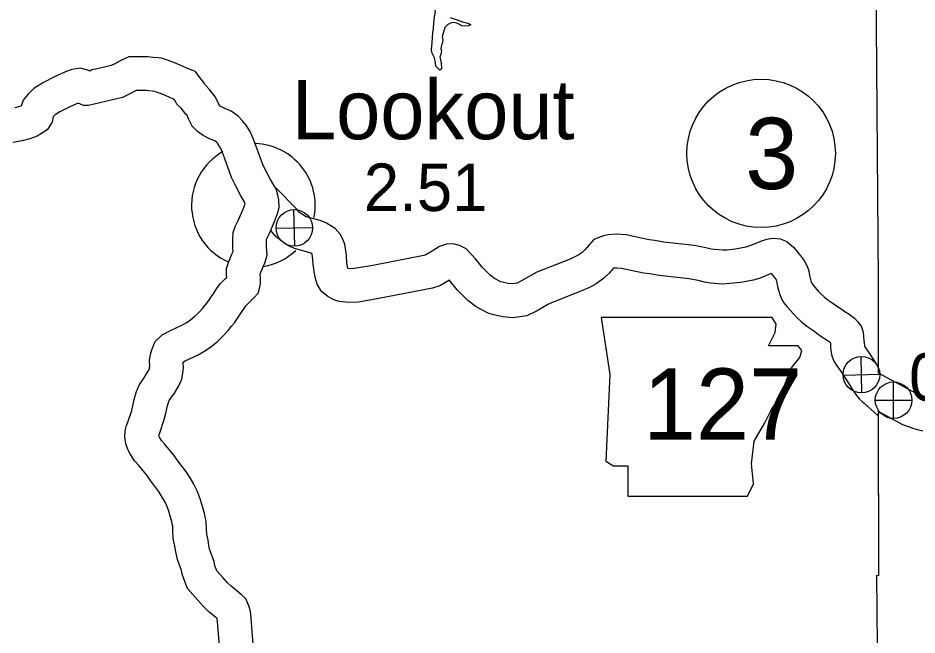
# Model space of a CAD drawing. Extents: x -939622 to -934245, y 1383184 to 1385301.
# Drawn here: x -935545.11 to -935521.13, y 1384238.14 to 1384254.61 of the extents above; entities that cross this region are included whole.
import ezdxf

# ---------------------------------------------------------------- set-up
doc = ezdxf.new("R2010")
doc.units = 0
for name, color, linetype in [('10', 7, 'Continuous'), ('2', 7, 'Continuous'), ('21', 7, 'Continuous'), ('24', 7, 'Continuous'), ('25', 7, 'Continuous'), ('26', 7, 'Continuous'), ('27', 7, 'Continuous'), ('9', 7, 'Continuous'), ('Level 10', 7, 'Continuous'), ('Level 2', 7, 'Continuous'), ('Level 26', 7, 'Continuous')]:
    doc.layers.add(name, color=color, linetype=linetype)

msp = doc.modelspace()

# ---------------------------------------------------------------- linework, layer by layer
at = {"layer": '10'}
for points in [[(-935541.442, 1384253.547), (-935541.646, 1384253.57), (-935541.837, 1384253.568), (-935542.15, 1384253.566), (-935542.35, 1384253.479), (-935542.524, 1384253.386), (-935542.619, 1384253.342), (-935542.689, 1384253.324), (-935542.835, 1384253.288), (-935542.997, 1384253.25), (-935543.136, 1384253.221), (-935543.194, 1384253.188), (-935543.229, 1384253.204), (-935543.439, 1384253.267), (-935543.672, 1384253.228), (-935543.836, 1384253.172), (-935544.113, 1384253.043), (-935544.425, 1384252.889), (-935544.686, 1384252.729), (-935544.835, 1384252.573), (-935544.973, 1384252.414), (-935545.02, 1384252.257), (-935545.059, 1384252.244), (-935545.194, 1384252.206)], [(-935540.131, 1384241.4), (-935540.247, 1384241.777), (-935540.332, 1384241.993), (-935540.416, 1384242.17), (-935540.519, 1384242.336), (-935540.613, 1384242.489), (-935540.842, 1384242.789), (-935540.947, 1384242.946), (-935541.072, 1384243.096), (-935541.197, 1384243.245), (-935541.279, 1384243.338), (-935541.336, 1384243.427), (-935541.351, 1384243.457), (-935541.348, 1384243.469), (-935541.324, 1384243.536), (-935541.209, 1384243.891), (-935541.158, 1384244.096), (-935541.126, 1384244.233), (-935541.091, 1384244.349), (-935541.071, 1384244.4), (-935541.032, 1384244.46), (-935540.93, 1384244.6), (-935540.829, 1384244.774), (-935540.741, 1384244.973), (-935540.707, 1384245.14), (-935540.693, 1384245.266), (-935540.697, 1384245.427), (-935540.696, 1384245.434), (-935540.644, 1384245.462), (-935540.319, 1384245.607), (-935540.11, 1384245.731), (-935539.966, 1384245.835), (-935539.792, 1384245.968), (-935539.64, 1384246.119), (-935539.498, 1384246.268), (-935539.408, 1384246.381), (-935539.334, 1384246.474), (-935539.137, 1384246.768), (-935539.058, 1384246.887), (-935539.027, 1384246.928), (-935538.947, 1384247.008), (-935538.826, 1384247.13), (-935538.694, 1384247.274), (-935538.642, 1384247.516), (-935538.638, 1384247.665), (-935538.645, 1384247.774), (-935538.635, 1384247.802), (-935538.576, 1384247.954), (-935538.513, 1384248.093), (-935538.459, 1384248.288), (-935538.478, 1384248.513), (-935538.481, 1384248.603), (-935538.48, 1384248.673), (-935538.478, 1384248.693), (-935538.469, 1384248.719), (-935538.416, 1384248.824), (-935538.261, 1384249.178), (-935538.185, 1384249.393), (-935538.143, 1384249.551), (-935538.151, 1384249.753), (-935538.179, 1384249.882), (-935538.22, 1384250.047), (-935538.31, 1384250.187), (-935538.371, 1384250.296), (-935538.513, 1384250.561), (-935538.578, 1384250.699), (-935538.63, 1384250.843), (-935538.704, 1384251.038), (-935538.754, 1384251.178), (-935538.813, 1384251.344), (-935538.902, 1384251.556), (-935539.021, 1384251.748), (-935539.116, 1384251.864), (-935539.238, 1384251.99), (-935539.421, 1384252.117), (-935539.61, 1384252.199), (-935539.714, 1384252.253), (-935539.726, 1384252.261), (-935539.75, 1384252.309), (-935539.837, 1384252.496), (-935539.926, 1384252.608), (-935540.006, 1384252.706), (-935540.104, 1384252.817), (-935540.13, 1384252.842), (-935540.152, 1384252.886), (-935540.258, 1384253.017), (-935540.376, 1384253.18), (-935540.588, 1384253.26), (-935540.703, 1384253.313), (-935540.952, 1384253.423), (-935541.123, 1384253.483), (-935541.276, 1384253.533), (-935541.453, 1384253.548)], [(-935541.542, 1384252.653), (-935541.692, 1384252.67), (-935541.83, 1384252.669), (-935541.959, 1384252.668), (-935542.122, 1384252.58), (-935542.319, 1384252.489), (-935542.47, 1384252.451), (-935542.623, 1384252.413), (-935543.23, 1384252.27), (-935543.364, 1384252.273), (-935543.498, 1384252.336), (-935543.5, 1384252.335), (-935543.724, 1384252.232), (-935543.99, 1384252.1), (-935544.116, 1384252.023), (-935544.166, 1384251.97), (-935544.196, 1384251.827), (-935544.325, 1384251.624), (-935544.477, 1384251.524), (-935544.599, 1384251.45), (-935544.793, 1384251.383), (-935544.993, 1384251.328), (-935545.241, 1384251.283)], [(-935541, 1384241.166), (-935541.097, 1384241.479), (-935541.158, 1384241.634), (-935541.207, 1384241.738), (-935541.286, 1384241.864), (-935541.357, 1384241.98), (-935541.574, 1384242.265), (-935541.669, 1384242.407), (-935541.762, 1384242.519), (-935541.878, 1384242.656), (-935542.002, 1384242.796), (-935542.115, 1384242.976), (-935542.178, 1384243.095), (-935542.231, 1384243.244), (-935542.257, 1384243.419), (-935542.246, 1384243.589), (-935542.21, 1384243.731), (-935542.176, 1384243.827), (-935542.075, 1384244.139), (-935542.033, 1384244.308), (-935541.996, 1384244.465), (-935541.943, 1384244.643), (-935541.875, 1384244.815), (-935541.772, 1384244.972), (-935541.685, 1384245.092), (-935541.632, 1384245.183), (-935541.603, 1384245.249), (-935541.597, 1384245.28), (-935541.594, 1384245.305), (-935541.598, 1384245.48), (-935541.577, 1384245.625), (-935541.541, 1384245.753), (-935541.448, 1384245.974), (-935541.264, 1384246.153), (-935541.036, 1384246.272), (-935540.734, 1384246.407), (-935540.603, 1384246.485), (-935540.504, 1384246.556), (-935540.386, 1384246.647), (-935540.283, 1384246.75), (-935540.176, 1384246.861), (-935540.112, 1384246.941), (-935540.061, 1384247.005), (-935539.886, 1384247.267), (-935539.793, 1384247.407), (-935539.706, 1384247.523), (-935539.584, 1384247.643), (-935539.541, 1384247.687), (-935539.545, 1384247.749), (-935539.546, 1384247.919), (-935539.48, 1384248.112), (-935539.405, 1384248.303), (-935539.37, 1384248.381), (-935539.377, 1384248.459), (-935539.381, 1384248.598), (-935539.379, 1384248.726), (-935539.364, 1384248.88), (-935539.302, 1384249.064), (-935539.231, 1384249.206), (-935539.099, 1384249.508), (-935539.05, 1384249.649), (-935539.055, 1384249.676), (-935539.058, 1384249.685), (-935539.083, 1384249.724), (-935539.161, 1384249.865), (-935539.317, 1384250.156), (-935539.41, 1384250.354), (-935539.475, 1384250.532), (-935539.548, 1384250.726), (-935539.602, 1384250.874), (-935539.653, 1384251.02), (-935539.704, 1384251.143), (-935539.755, 1384251.225), (-935539.787, 1384251.264), (-935539.822, 1384251.299), (-935539.861, 1384251.327), (-935539.996, 1384251.386), (-935540.169, 1384251.474), (-935540.321, 1384251.574), (-935540.464, 1384251.723), (-935540.561, 1384251.919), (-935540.608, 1384252.019), (-935540.628, 1384252.045), (-935540.693, 1384252.125), (-935540.759, 1384252.199), (-935540.866, 1384252.305), (-935540.911, 1384252.393), (-935540.942, 1384252.431), (-935541.075, 1384252.494), (-935541.283, 1384252.585), (-935541.412, 1384252.631), (-935541.457, 1384252.645), (-935541.532, 1384252.652)], [(-935536.332, 1384248.067), (-935536.343, 1384248.269), (-935536.388, 1384248.569), (-935536.44, 1384248.702), (-935536.516, 1384248.839), (-935536.651, 1384248.99), (-935536.882, 1384249.131), (-935537.049, 1384249.203), (-935537.42, 1384249.305), (-935537.466, 1384249.326), (-935537.518, 1384249.361), (-935537.571, 1384249.398), (-935537.597, 1384249.421), (-935537.687, 1384249.526), (-935538.221, 1384250.07)], [(-935537.23, 1384248.016), (-935537.239, 1384248.176), (-935537.259, 1384248.307), (-935537.296, 1384248.33), (-935537.346, 1384248.351), (-935537.735, 1384248.458), (-935537.91, 1384248.541), (-935538.027, 1384248.618), (-935538.132, 1384248.693), (-935538.239, 1384248.788), (-935538.367, 1384248.937)], [(-935524.594, 1384248.638), (-935524.767, 1384248.703), (-935524.974, 1384248.722), (-935525.142, 1384248.695), (-935525.274, 1384248.656), (-935525.61, 1384248.515), (-935525.69, 1384248.491), (-935525.966, 1384248.443), (-935526.198, 1384248.416), (-935526.306, 1384248.41), (-935526.538, 1384248.428), (-935526.619, 1384248.44), (-935526.764, 1384248.477), (-935527.068, 1384248.536), (-935527.878, 1384248.624), (-935528.123, 1384248.668), (-935528.272, 1384248.686), (-935528.884, 1384248.821), (-935529.139, 1384248.838), (-935529.362, 1384248.821), (-935529.487, 1384248.799), (-935529.747, 1384248.696), (-935529.991, 1384248.424), (-935530.063, 1384248.354), (-935530.166, 1384248.278), (-935530.257, 1384248.23), (-935530.383, 1384248.175), (-935531.271, 1384247.822), (-935531.412, 1384247.749), (-935531.691, 1384247.583), (-935531.795, 1384247.531), (-935531.93, 1384247.514), (-935532.034, 1384247.523), (-935532.184, 1384247.559), (-935532.225, 1384247.571), (-935532.398, 1384247.66), (-935532.512, 1384247.748), (-935532.723, 1384247.957), (-935532.901, 1384248.179), (-935533.15, 1384248.444), (-935533.334, 1384248.537), (-935533.499, 1384248.581), (-935533.678, 1384248.573), (-935533.866, 1384248.512), (-935534.06, 1384248.385), (-935534.227, 1384248.286), (-935534.281, 1384248.268), (-935535.645, 1384248.005), (-935536.128, 1384247.921), (-935536.257, 1384247.914), (-935536.31, 1384247.92), (-935536.326, 1384248.01), (-935536.333, 1384248.084)], [(-935524.594, 1384248.638), (-935524.426, 1384248.494), (-935524.193, 1384248.205), (-935524.116, 1384248.104), (-935524.056, 1384247.982), (-935524.015, 1384247.864), (-935524, 1384247.787), (-935523.982, 1384247.701), (-935523.971, 1384247.634), (-935523.96, 1384247.594), (-935523.95, 1384247.558), (-935523.937, 1384247.529), (-935523.927, 1384247.51), (-935523.908, 1384247.485), (-935523.846, 1384247.415), (-935523.761, 1384247.321), (-935523.682, 1384247.241), (-935523.606, 1384247.17), (-935523.532, 1384247.108), (-935523.449, 1384247.055), (-935523.36, 1384246.99), (-935523.244, 1384246.909), (-935523.149, 1384246.843), (-935523.054, 1384246.777), (-935522.936, 1384246.701), (-935522.796, 1384246.601), (-935522.708, 1384246.503), (-935522.618, 1384246.389), (-935522.566, 1384246.229), (-935522.554, 1384246.113), (-935522.543, 1384245.998), (-935522.531, 1384245.872), (-935522.531, 1384245.85), (-935522.517, 1384245.83), (-935522.423, 1384245.693), (-935522.162, 1384245.299)], [(-935525.016, 1384247.788), (-935525.308, 1384247.665), (-935525.486, 1384247.613), (-935525.837, 1384247.552), (-935526.12, 1384247.519), (-935526.314, 1384247.508), (-935526.639, 1384247.533), (-935526.798, 1384247.556), (-935526.963, 1384247.599), (-935527.203, 1384247.646), (-935528.006, 1384247.733), (-935528.256, 1384247.778), (-935528.422, 1384247.797), (-935529.011, 1384247.927), (-935529.134, 1384247.935), (-935529.227, 1384247.928), (-935529.34, 1384247.801), (-935529.48, 1384247.665), (-935529.688, 1384247.513), (-935529.865, 1384247.42), (-935530.036, 1384247.344), (-935530.896, 1384247.002), (-935530.974, 1384246.961), (-935531.262, 1384246.791), (-935531.532, 1384246.657), (-935531.911, 1384246.61), (-935532.176, 1384246.632), (-935532.42, 1384246.69), (-935532.565, 1384246.734), (-935532.884, 1384246.897), (-935533.106, 1384247.071), (-935533.393, 1384247.353), (-935533.581, 1384247.589), (-935533.601, 1384247.61), (-935533.851, 1384247.462), (-935534.053, 1384247.395), (-935535.483, 1384247.119), (-935536.027, 1384247.025), (-935536.279, 1384247.012), (-935536.542, 1384247.039), (-935536.686, 1384247.086), (-935536.842, 1384247.177), (-935537.015, 1384247.313), (-935537.125, 1384247.508), (-935537.184, 1384247.695), (-935537.218, 1384247.887), (-935537.229, 1384247.999)], [(-935525.016, 1384247.788), (-935524.898, 1384247.645), (-935524.887, 1384247.63), (-935524.886, 1384247.627), (-935524.882, 1384247.608), (-935524.868, 1384247.539), (-935524.852, 1384247.443), (-935524.826, 1384247.346), (-935524.799, 1384247.256), (-935524.749, 1384247.136), (-935524.679, 1384247.011), (-935524.601, 1384246.911), (-935524.517, 1384246.816), (-935524.414, 1384246.702), (-935524.311, 1384246.597), (-935524.204, 1384246.497), (-935524.066, 1384246.381), (-935523.956, 1384246.31), (-935523.881, 1384246.257), (-935523.761, 1384246.172), (-935523.663, 1384246.103), (-935523.552, 1384246.027), (-935523.443, 1384245.958), (-935523.439, 1384245.913), (-935523.431, 1384245.823), (-935523.43, 1384245.736), (-935523.397, 1384245.594), (-935523.345, 1384245.45), (-935523.264, 1384245.327), (-935523.168, 1384245.189), (-935522.951, 1384244.861), (-935522.838, 1384244.681), (-935522.738, 1384244.537), (-935522.665, 1384244.439), (-935522.585, 1384244.367), (-935522.538, 1384244.327), (-935522.16, 1384243.99)], [(-935538.834, 1384237.909), (-935538.861, 1384238.242), (-935538.885, 1384238.591), (-935538.907, 1384238.777), (-935538.946, 1384238.92), (-935539.03, 1384239.112), (-935539.15, 1384239.23), (-935539.424, 1384239.444), (-935539.516, 1384239.535), (-935539.631, 1384239.668), (-935539.808, 1384239.866), (-935539.815, 1384239.884), (-935539.853, 1384239.991), (-935539.873, 1384240.105), (-935539.989, 1384240.412), (-935540.014, 1384240.531), (-935540.038, 1384240.676), (-935540.071, 1384240.838), (-935540.079, 1384240.973), (-935540.084, 1384241.179), (-935540.113, 1384241.291), (-935540.131, 1384241.4)], [(-935539.733, 1384237.865), (-935539.759, 1384238.174), (-935539.782, 1384238.509), (-935539.791, 1384238.589), (-935540.019, 1384238.767), (-935540.174, 1384238.92), (-935540.306, 1384239.073), (-935540.588, 1384239.387), (-935540.66, 1384239.573), (-935540.727, 1384239.765), (-935540.745, 1384239.867), (-935540.855, 1384240.158), (-935540.898, 1384240.363), (-935540.923, 1384240.512), (-935540.966, 1384240.722), (-935540.978, 1384240.934), (-935540.981, 1384241.053), (-935540.996, 1384241.108), (-935541.015, 1384241.228)]]:
    msp.add_lwpolyline(points, dxfattribs=at)
at = {"layer": '2'}
for points in [[(-935522.158, 1384262.774), (-935522.23, 1384255.545), (-935522.165, 1384247.606), (-935522.162, 1384245.299)], [(-935522.16, 1384243.99), (-935522.154, 1384239.72), (-935522.205, 1384239.729), (-935522.133, 1384232.192)]]:
    msp.add_lwpolyline(points, dxfattribs=at)
at = {"layer": '21'}
msp.add_lwpolyline([(-935529.553, 1384246.619), (-935529.325, 1384245.096), (-935529.426, 1384242.787), (-935529.223, 1384242.66), (-935528.842, 1384242.66), (-935528.842, 1384241.848), (-935525.645, 1384241.848), (-935525.493, 1384242.178), (-935525.543, 1384242.711), (-935525.467, 1384243.32), (-935525.188, 1384243.802), (-935525.011, 1384244.157), (-935524.757, 1384244.538), (-935524.605, 1384244.944), (-935524.478, 1384245.274), (-935524.249, 1384245.553), (-935524.198, 1384245.731), (-935524.3, 1384245.858), (-935525.087, 1384245.858), (-935524.909, 1384246.213), (-935524.884, 1384246.441), (-935524.989, 1384246.617)], close=True, dxfattribs=at)
at = {"layer": '24'}
for start, end in [(348.6237, 88.0713), (119.4806, 246.5741), (279.4213, 313.125)]:
    msp.add_arc((-935538.828, 1384249.605), 1.65, start, end, dxfattribs=at)
at = {"layer": '26'}
for p, q in [((-935537.726, 1384248.519), (-935537.748, 1384249.495)), ((-935538.225, 1384248.996), (-935537.249, 1384249.018)), ((-935522.598, 1384244.603), (-935522.62, 1384245.579)), ((-935523.097, 1384245.08), (-935522.121, 1384245.102))]:
    msp.add_line(p, q, dxfattribs=at)
for centre in [(-935537.737, 1384249.007), (-935522.609, 1384245.091)]:
    msp.add_circle(centre, 0.488, dxfattribs=at)
at = {"layer": '27'}
msp.add_circle((-935525.285, 1384250.994), 1.98, dxfattribs=at)
at = {"layer": '9'}
for points in [[(-935533.854, 1384253.218), (-935533.962, 1384253.319), (-935533.969, 1384253.418), (-935534, 1384253.544), (-935534.073, 1384253.682), (-935534.074, 1384253.766), (-935534.063, 1384253.94), (-935534.052, 1384254.087), (-935534.041, 1384254.21), (-935534.027, 1384254.327), (-935534.011, 1384254.48), (-935534, 1384254.643), (-935533.974, 1384254.772), (-935533.999, 1384254.862), (-935534.089, 1384254.909), (-935534.17, 1384254.938), (-935534.164, 1384254.977), (-935534.081, 1384255.071), (-935534.061, 1384255.254), (-935534.033, 1384255.414), (-935534.049, 1384255.521), (-935534.067, 1384255.572)], [(-935533.584, 1384254.619), (-935533.389, 1384254.554), (-935533.221, 1384254.498), (-935533.098, 1384254.466), (-935533.032, 1384254.428), (-935533.088, 1384254.394), (-935533.184, 1384254.388), (-935533.277, 1384254.393), (-935533.331, 1384254.429), (-935533.4, 1384254.47), (-935533.469, 1384254.488), (-935533.556, 1384254.481), (-935533.642, 1384254.435), (-935533.722, 1384254.351), (-935533.743, 1384254.287), (-935533.766, 1384254.206), (-935533.795, 1384254.104), (-935533.773, 1384254.023), (-935533.788, 1384253.954), (-935533.8, 1384253.915), (-935533.826, 1384253.795), (-935533.81, 1384253.726), (-935533.827, 1384253.639), (-935533.851, 1384253.56), (-935533.841, 1384253.488), (-935533.822, 1384253.402), (-935533.807, 1384253.279), (-935533.815, 1384253.252), (-935533.854, 1384253.218)]]:
    msp.add_lwpolyline(points, dxfattribs=at)
at = {"layer": 'Level 10'}
for points in [[(-935522.161, 1384245.14), (-935521.144, 1384244.588), (-935520.908, 1384244.504)], [(-935522.16, 1384244.115), (-935521.511, 1384243.763), (-935521.183, 1384243.647), (-935520.98, 1384243.588)]]:
    msp.add_lwpolyline(points, dxfattribs=at)
at = {"layer": 'Level 2'}
for points in [[(-935522.136, 1384268.631), (-935522.151, 1384263.478), (-935522.23, 1384255.545), (-935522.165, 1384247.606), (-935522.161, 1384245.14)], [(-935522.16, 1384244.115), (-935522.154, 1384239.72), (-935522.205, 1384239.729), (-935522.133, 1384232.192)]]:
    msp.add_lwpolyline(points, dxfattribs=at)
at = {"layer": 'Level 26'}
for p, q in [((-935521.753, 1384243.923), (-935521.753, 1384244.898)), ((-935522.241, 1384244.41), (-935521.266, 1384244.41))]:
    msp.add_line(p, q, dxfattribs=at)
msp.add_circle((-935521.753, 1384244.41), 0.487, dxfattribs=at)

# ---------------------------------------------------------------- texts
at = {"layer": '21'}
msp.add_text('127', height=1.9008, dxfattribs=at).set_placement((-935528.435, 1384243.355))
at = {"layer": '24'}
msp.add_text('Lookout', height=1.584, dxfattribs=at).set_placement((-935537.799, 1384251.372))
at = {"layer": '25'}
for s, p in [('2.51', (-935535.883, 1384249.457)), ('0.0', (-935521.34, 1384244.397))]:
    msp.add_text(s, height=1.2672, dxfattribs=at).set_placement(p)
at = {"layer": '27'}
msp.add_text('3', height=1.901, dxfattribs=at).set_placement((-935525.71, 1384250.043))

doc.saveas('drawing.dxf')
